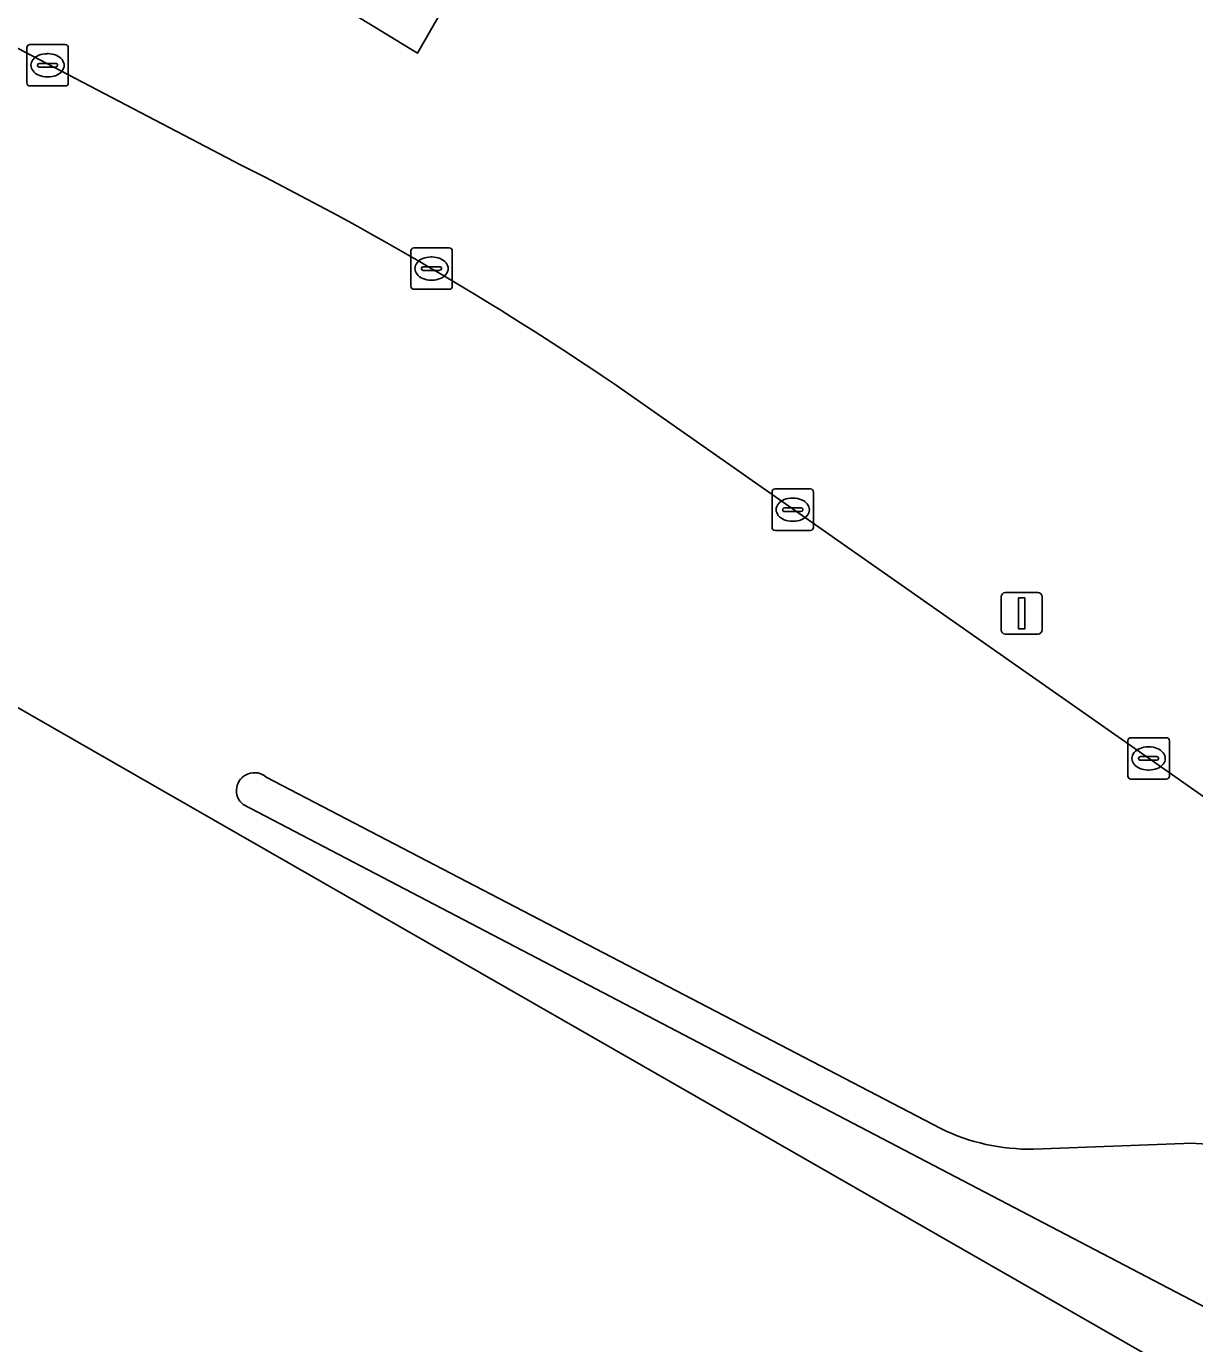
# Model space of a CAD drawing. Extents: x 156412 to 157779, y 382335 to 383768.
# Drawn here: x 157349.85 to 157378.01, y 382609.21 to 382640.97 of the extents above; entities that cross this region are included whole.
import ezdxf

# ---------------------------------------------------------------- set-up
doc = ezdxf.new("R2010")
doc.units = 0
for name, color, linetype in [('IMGEO_Berm_groen', 7, 'Continuous'), ('IMGEO_Kolk', 7, 'Continuous'), ('IMGEO_Lichtmast', 7, 'Continuous'), ('IMGEO_Rijbaan_lokaal_open', 7, 'Continuous'), ('IMGEO_Rijbaan_regionaal_gesloten', 7, 'Continuous'), ('IMGEO_Verkeerseiland_open', 7, 'Continuous')]:
    doc.layers.add(name, color=color, linetype=linetype)

msp = doc.modelspace()

# ---------------------------------------------------------------- linework, layer by layer
at = {"layer": 'IMGEO_Berm_groen'}
for points in [[(157396.305, 382640.74), (157396.255, 382640.767), (157396.205, 382640.793), (157367.964, 382655.481), (157359.275, 382640.327), (157353.987, 382643.561), (157352.251, 382644.622), (157352.104, 382644.777), (157324.886, 382661.236), (157324.823, 382661.274), (157312.793, 382671.421), (157303.073, 382679.648), (157299.709, 382685.284), (157297.721, 382690.716), (157294.2, 382709.269), (157294.086, 382711.624), (157294.376, 382713.781), (157295.116, 382716.549), (157295.696, 382718.191), (157296.275, 382719.865), (157293.68, 382714.447)], [(157263.191, 382692.089), (157265.069, 382690.242), (157267.127, 382688.996), (157267.67, 382688.662), (157292.489, 382673.365), (157296.632, 382670.852), (157313.143, 382660.837), (157314.934, 382659.688), (157328.71, 382651.806), (157337.88, 382646.744), (157341.255, 382644.91), (157344.961, 382642.896), (157355.023, 382637.63)], [(157364.018, 382632.351), (157378.713, 382622.057)]]:
    msp.add_lwpolyline(points, dxfattribs=at)
msp.add_arc((157319.315, 382566.483), 79.605, 55.83604, 63.34819, dxfattribs=at)
at = {"layer": 'IMGEO_Kolk'}
for p, q in [((157349.933, 382640.536), (157350.785, 382640.536)), ((157349.858, 382639.61), (157349.858, 382640.462)), ((157350.346, 382640.316), (157350.371, 382640.316)), ((157350.859, 382640.462), (157350.859, 382639.61)), ((157350.117, 382640.03), (157350.117, 382640.042)), ((157350.555, 382639.993), (157350.157, 382639.993)), ((157350.16, 382640.079), (157350.558, 382640.079)), ((157350.601, 382640.042), (157350.601, 382640.03)), ((157350.785, 382639.536), (157349.933, 382639.536)), ((157350.369, 382639.756), (157350.344, 382639.756)), ((157359.113, 382634.708), (157359.113, 382635.56)), ((157359.188, 382635.634), (157360.04, 382635.634)), ((157359.601, 382635.414), (157359.626, 382635.414)), ((157360.114, 382635.56), (157360.114, 382634.708)), ((157359.372, 382635.128), (157359.372, 382635.14)), ((157359.81, 382635.091), (157359.412, 382635.091)), ((157359.415, 382635.177), (157359.813, 382635.177)), ((157359.856, 382635.14), (157359.856, 382635.128)), ((157359.624, 382634.854), (157359.599, 382634.854)), ((157360.04, 382634.634), (157359.188, 382634.634)), ((157367.821, 382628.893), (157367.821, 382629.745)), ((157367.896, 382629.819), (157368.748, 382629.819)), ((157368.822, 382629.745), (157368.822, 382628.893)), ((157368.309, 382629.599), (157368.334, 382629.599)), ((157368.08, 382629.313), (157368.08, 382629.325)), ((157368.518, 382629.276), (157368.12, 382629.276)), ((157368.123, 382629.362), (157368.521, 382629.362)), ((157368.564, 382629.325), (157368.564, 382629.313)), ((157368.748, 382628.819), (157367.896, 382628.819)), ((157368.332, 382629.039), (157368.307, 382629.039)), ((157376.397, 382622.895), (157376.397, 382623.747)), ((157376.472, 382623.821), (157377.324, 382623.821)), ((157377.398, 382623.747), (157377.398, 382622.895)), ((157376.699, 382623.364), (157377.097, 382623.364)), ((157376.885, 382623.601), (157376.91, 382623.601)), ((157376.656, 382623.315), (157376.656, 382623.327)), ((157377.094, 382623.278), (157376.696, 382623.278)), ((157376.908, 382623.041), (157376.883, 382623.041)), ((157377.14, 382623.327), (157377.14, 382623.315)), ((157377.324, 382622.821), (157376.472, 382622.821))]:
    msp.add_line(p, q, dxfattribs=at)
for points in [[(157349.933, 382640.536), (157350.785, 382640.536)], [(157349.858, 382639.61), (157349.858, 382640.462)], [(157350.859, 382640.462), (157350.859, 382639.61)], [(157350.785, 382639.536), (157349.933, 382639.536)], [(157359.113, 382634.708), (157359.113, 382635.56)], [(157359.188, 382635.634), (157360.04, 382635.634)], [(157360.114, 382635.56), (157360.114, 382634.708)], [(157360.04, 382634.634), (157359.188, 382634.634)], [(157367.821, 382628.893), (157367.821, 382629.745)], [(157367.896, 382629.819), (157368.748, 382629.819)], [(157368.822, 382629.745), (157368.822, 382628.893)], [(157368.748, 382628.819), (157367.896, 382628.819)], [(157376.397, 382622.895), (157376.397, 382623.747)], [(157376.472, 382623.821), (157377.324, 382623.821)], [(157377.398, 382623.747), (157377.398, 382622.895)], [(157377.324, 382622.821), (157376.472, 382622.821)]]:
    msp.add_lwpolyline(points, dxfattribs=at)
for centre, radius, start, end in [((157349.935, 382640.46), 0.0765, 91.552, 178.448), ((157349.935, 382640.46), 0.0765, 91.552, 178.448), ((157350.783, 382640.46), 0.0765, 1.552, 88.448), ((157350.783, 382640.46), 0.0765, 1.552, 88.448), ((157350.157, 382640.039), 0.0403, 85.8775, 175.7526), ((157350.154, 382640.029), 0.0366, 178.938, 274.7102), ((157350.558, 382640.036), 0.043, 264.8664, 352.4533), ((157350.562, 382640.041), 0.0386, 1.7309, 96.639), ((157349.935, 382639.612), 0.0765, 181.552, 268.448), ((157349.935, 382639.612), 0.0765, 181.552, 268.448), ((157350.783, 382639.612), 0.0765, 271.552, 358.448), ((157350.783, 382639.612), 0.0765, 271.552, 358.448), ((157359.19, 382635.558), 0.0765, 91.552, 178.448), ((157359.19, 382635.558), 0.0765, 91.552, 178.448), ((157360.038, 382635.558), 0.0765, 1.552, 88.448), ((157360.038, 382635.558), 0.0765, 1.552, 88.448), ((157359.412, 382635.137), 0.0403, 85.8775, 175.7526), ((157359.409, 382635.127), 0.0366, 178.938, 274.7102), ((157359.813, 382635.134), 0.043, 264.8664, 352.4533), ((157359.817, 382635.139), 0.0386, 1.7309, 96.639), ((157359.19, 382634.71), 0.0765, 181.552, 268.448), ((157359.19, 382634.71), 0.0765, 181.552, 268.448), ((157360.038, 382634.71), 0.0765, 271.552, 358.448), ((157360.038, 382634.71), 0.0765, 271.552, 358.448), ((157367.898, 382629.743), 0.0765, 91.552, 178.448), ((157367.898, 382629.743), 0.0765, 91.552, 178.448), ((157368.746, 382629.743), 0.0765, 1.552, 88.448), ((157368.746, 382629.743), 0.0765, 1.552, 88.448), ((157368.12, 382629.322), 0.0403, 85.8775, 175.7526), ((157368.117, 382629.312), 0.0366, 178.938, 274.7102), ((157368.521, 382629.319), 0.043, 264.8664, 352.4533), ((157368.525, 382629.324), 0.0386, 1.7309, 96.639), ((157367.898, 382628.895), 0.0765, 181.552, 268.448), ((157367.898, 382628.895), 0.0765, 181.552, 268.448), ((157368.746, 382628.895), 0.0765, 271.552, 358.448), ((157368.746, 382628.895), 0.0765, 271.552, 358.448), ((157376.474, 382623.745), 0.0765, 91.552, 178.448), ((157376.474, 382623.745), 0.0765, 91.552, 178.448), ((157377.322, 382623.745), 0.0765, 1.552, 88.448), ((157377.322, 382623.745), 0.0765, 1.552, 88.448), ((157376.696, 382623.324), 0.0403, 85.8775, 175.7526), ((157377.101, 382623.326), 0.0386, 1.7309, 96.639), ((157376.693, 382623.314), 0.0366, 178.938, 274.7102), ((157377.097, 382623.321), 0.043, 264.8664, 352.4533), ((157376.474, 382622.897), 0.0765, 181.552, 268.448), ((157376.474, 382622.897), 0.0765, 181.552, 268.448), ((157377.322, 382622.897), 0.0765, 271.552, 358.448), ((157377.322, 382622.897), 0.0765, 271.552, 358.448)]:
    msp.add_arc(centre, radius, start, end, dxfattribs=at)
for centre, major_axis, ratio, start_param, end_param in [((157350.345, 382640.036), (-0.387, 0.002), 0.722429, 4.712389, 7.853982), ((157350.37, 382640.036), (-0.39, 0.002), 0.717154, 1.570796, 4.712389), ((157359.6, 382635.134), (-0.387, 0.002), 0.722429, 4.712389, 7.853982), ((157359.625, 382635.134), (-0.39, 0.002), 0.717154, 1.570796, 4.712389), ((157368.308, 382629.319), (-0.387, 0.002), 0.722429, 4.712389, 7.853982), ((157368.333, 382629.319), (-0.39, 0.002), 0.717154, 1.570796, 4.712389), ((157376.884, 382623.321), (-0.387, 0.002), 0.722429, 4.712389, 7.853982), ((157376.909, 382623.321), (-0.39, 0.002), 0.717154, 1.570796, 4.712389)]:
    msp.add_ellipse(centre, major_axis=major_axis, ratio=ratio, start_param=start_param, end_param=end_param, dxfattribs=at)
at = {"layer": 'IMGEO_Lichtmast'}
for p, q in [((157373.343, 382626.421), (157373.343, 382627.221)), ((157373.343, 382627.221), (157373.343, 382626.421)), ((157373.443, 382627.321), (157374.233, 382627.321)), ((157374.233, 382627.321), (157373.443, 382627.321)), ((157374.333, 382627.221), (157374.333, 382626.421)), ((157374.333, 382626.421), (157374.333, 382627.221)), ((157374.233, 382626.321), (157373.443, 382626.321)), ((157373.443, 382626.321), (157374.233, 382626.321))]:
    msp.add_line(p, q, dxfattribs=at)
msp.add_lwpolyline([(157373.763, 382627.196), (157373.913, 382627.196), (157373.913, 382626.446), (157373.763, 382626.446), (157373.763, 382627.196)], dxfattribs=at)
for centre, start, end in [((157373.443, 382627.221), 90, 180), ((157373.443, 382627.221), 90, 180), ((157374.233, 382627.221), 0, 90), ((157374.233, 382627.221), 360, 90), ((157373.443, 382626.421), 180, 270), ((157373.443, 382626.421), 180, 270), ((157374.233, 382626.421), 270, 0), ((157374.233, 382626.421), 270, 0)]:
    msp.add_arc(centre, 0.1, start, end, dxfattribs=at)
at = {"layer": 'IMGEO_Rijbaan_lokaal_open'}
msp.add_lwpolyline([(157353.987, 382643.561), (157359.275, 382640.327), (157367.964, 382655.481)], dxfattribs=at)
at = {"layer": 'IMGEO_Rijbaan_regionaal_gesloten'}
for points in [[(157355.023, 382637.63), (157344.961, 382642.896), (157341.255, 382644.91), (157337.88, 382646.744), (157328.71, 382651.806), (157314.934, 382659.688), (157313.143, 382660.837), (157296.632, 382670.852), (157289.411, 382659.148), (157299.644, 382653.117)], [(157378.713, 382622.057), (157364.018, 382632.351)], [(157341.028, 382629.485), (157341.028, 382629.485), (157353.045, 382622.595), (157391.183, 382600.729), (157394.16, 382599.022), (157396.74, 382597.543), (157396.839, 382597.491), (157400.743, 382595.448), (157414.843, 382588.069), (157420.706, 382585), (157422.293, 382584.17)], [(157355.627, 382622.871), (157371.888, 382614.396)], [(157395.193, 382601.22), (157394.602, 382601.529), (157391.595, 382603.114), (157378.268, 382610.083), (157355.074, 382622.21)], [(157374.122, 382613.9), (157377.747, 382614.039)]]:
    msp.add_lwpolyline(points, dxfattribs=at)
for centre, radius, start, end in [((157319.315, 382566.483), 79.605, 55.83604, 63.34819), ((157355.343, 382622.547), 0.431, 48.7764, 231.3912), ((157374.04, 382618.81), 4.911, 244.0094, 270.9547), ((157377.868, 382609.676), 4.365, 60.5059, 91.5879)]:
    msp.add_arc(centre, radius, start, end, dxfattribs=at)
at = {"layer": 'IMGEO_Verkeerseiland_open'}
for points in [[(157371.888, 382614.396), (157355.627, 382622.871)], [(157355.074, 382622.21), (157378.268, 382610.083), (157380.061, 382613.452)], [(157377.747, 382614.039), (157374.122, 382613.9)]]:
    msp.add_lwpolyline(points, dxfattribs=at)
for centre, radius, start, end in [((157355.343, 382622.547), 0.431, 48.7764, 231.3912), ((157374.04, 382618.81), 4.911, 244.0094, 270.9547), ((157377.868, 382609.676), 4.365, 60.5059, 91.5879)]:
    msp.add_arc(centre, radius, start, end, dxfattribs=at)

doc.saveas('drawing.dxf')
